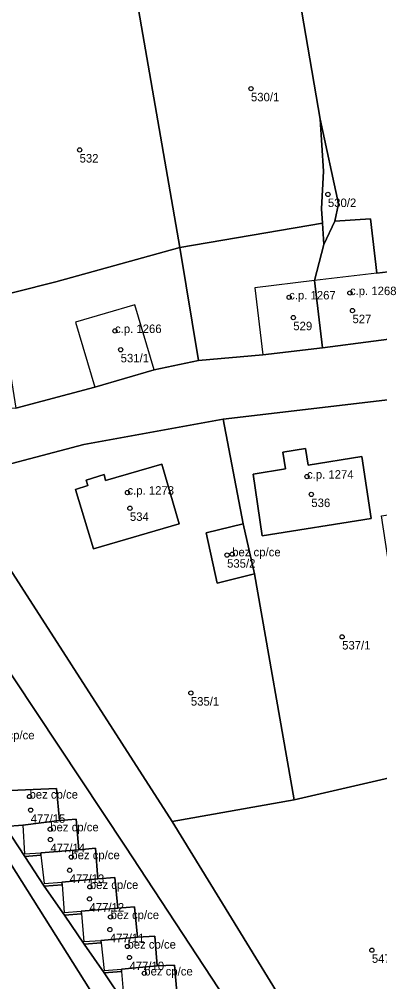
# Model space of a CAD drawing. Extents: x -878211 to -870363, y -1058464 to -1052522.
# Drawn here: x -874320.9 to -874278.3, y -1056539.1 to -1056425.6 of the extents above; entities that cross this region are included whole.
import ezdxf

# ---------------------------------------------------------------- set-up
doc = ezdxf.new("R2010")
doc.units = 0
for name, color, linetype in [('Definiční body', 7, 'Continuous'), ('Polygon budovy', 7, 'Continuous'), ('Polygon parcely', 7, 'Continuous')]:
    doc.layers.add(name, color=color, linetype=linetype)

msp = doc.modelspace()

# ---------------------------------------------------------------- linework, layer by layer
at = {"layer": 'Definiční body'}
for centre in [(-874293.51, -1056433.77994), (-874313.75, -1056440.99994), (-874284.42, -1056446.24994), (-874289, -1056458.38994), (-874281.82, -1056457.87994), (-874288.51, -1056460.77994), (-874281.52, -1056459.94994), (-874309.57, -1056462.34994), (-874308.9, -1056464.56994), (-874286.89, -1056479.52994), (-874308.1, -1056481.41994), (-874286.38, -1056481.63994), (-874307.81, -1056483.26994), (-874296.33, -1056488.78994), (-874295.73, -1056488.68994), (-874282.74, -1056498.43994), (-874300.61, -1056505.05994), (-874319.67, -1056517.26994), (-874319.53, -1056518.87994), (-874317.22, -1056521.12994), (-874317.2, -1056522.34994), (-874314.73, -1056524.41994), (-874314.93, -1056525.96994), (-874312.54, -1056527.92994), (-874312.58, -1056529.34994), (-874310.09, -1056531.47994), (-874310.18, -1056532.96994), (-874308.1, -1056534.95994), (-874279.23, -1056535.39994), (-874307.86, -1056536.25994), (-874306.11, -1056538.12994)]:
    msp.add_circle(centre, 0.25, dxfattribs=at)
at = {"layer": 'Polygon budovy'}
for points in [[(-874286, -1056456.39), (-874285.05, -1056464.33), (-874273.03, -1056462.79), (-874273.97, -1056454.98), (-874278.64, -1056455.53)], [(-874293.04, -1056457.26), (-874292.09, -1056465.18), (-874285.05, -1056464.33), (-874286, -1056456.39)], [(-874314.23, -1056461.33), (-874311.94, -1056468.99), (-874304.96, -1056466.94), (-874307.24, -1056459.26)], [(-874293.24, -1056479.25), (-874292.19, -1056486.52), (-874279.3, -1056484.47), (-874280.42, -1056477.18), (-874286.75, -1056478.2), (-874287.06, -1056476.23), (-874289.75, -1056476.65), (-874289.44, -1056478.62)], [(-874314.23, -1056481.04), (-874312.12, -1056488.07), (-874301.99, -1056485.09), (-874304.05, -1056478.05), (-874310.68, -1056479.98), (-874310.86, -1056479.3), (-874312.98, -1056479.94), (-874312.79, -1056480.6)], [(-874298.81, -1056486.15), (-874297.52, -1056492.1), (-874293.11, -1056491), (-874294.43, -1056485.09)], [(-874322.88, -1056516.61), (-874322.55, -1056520.79), (-874320.47, -1056520.64), (-874316.13, -1056520.09), (-874316.48, -1056516.31)], [(-874316.13, -1056520.09), (-874320.47, -1056520.64), (-874320.25, -1056524.04), (-874318.35, -1056523.91), (-874313.86, -1056523.55), (-874314.15, -1056519.95)], [(-874318.35, -1056523.91), (-874318.35, -1056524.2), (-874317.95, -1056527.53), (-874315.85, -1056527.37), (-874311.58, -1056526.99), (-874311.88, -1056523.38), (-874313.86, -1056523.55)], [(-874311.58, -1056526.99), (-874315.85, -1056527.37), (-874315.83, -1056527.67), (-874315.58, -1056530.95), (-874313.56, -1056530.8), (-874309.25, -1056530.44), (-874309.58, -1056526.83)], [(-874313.56, -1056530.8), (-874313.54, -1056531.1), (-874313.24, -1056534.39), (-874311.23, -1056534.25), (-874306.9, -1056533.88), (-874307.25, -1056530.29), (-874309.25, -1056530.44)], [(-874311.23, -1056534.25), (-874311.21, -1056534.54), (-874310.87, -1056537.78), (-874308.81, -1056537.63), (-874304.61, -1056537.26), (-874304.88, -1056533.75), (-874306.9, -1056533.88)], [(-874308.79, -1056537.93), (-874308.53, -1056541.23), (-874306.55, -1056541.15), (-874302.23, -1056540.78), (-874302.55, -1056537.15), (-874304.61, -1056537.26), (-874308.81, -1056537.63)]]:
    msp.add_lwpolyline(points, close=True, dxfattribs=at)
at = {"layer": 'Polygon parcely'}
for points in [[(-874285.32, -1056437.38), (-874283.19, -1056447.35), (-874283.6, -1056449.41), (-874279.38, -1056449.12), (-874278.64, -1056455.53), (-874273.97, -1056454.98), (-874273.03, -1056462.79), (-874265.57, -1056461.73), (-874269.29, -1056411.59), (-874276.32, -1056412.34), (-874281.31, -1056413.21), (-874288.94, -1056416.24)], [(-874285.17, -1056447.96), (-874284.95, -1056443.5), (-874285.32, -1056437.38), (-874288.94, -1056416.24), (-874307.26, -1056421.69), (-874301.92, -1056452.52), (-874285.06, -1056449.66)], [(-874307.26, -1056421.69), (-874328.21, -1056423.41), (-874322.92, -1056455.59), (-874323.82, -1056455.82), (-874323.42, -1056458.31), (-874321.4, -1056457.79), (-874316.56, -1056456.56), (-874301.92, -1056452.52)], [(-874284.9, -1056452.15), (-874283.6, -1056449.41), (-874283.19, -1056447.35), (-874285.32, -1056437.38), (-874284.95, -1056443.5), (-874285.17, -1056447.96), (-874285.06, -1056449.66)], [(-874284.9, -1056452.15), (-874286, -1056456.39), (-874285.05, -1056464.33), (-874273.03, -1056462.79), (-874273.97, -1056454.98), (-874278.64, -1056455.53), (-874279.38, -1056449.12), (-874283.6, -1056449.41)], [(-874284.9, -1056452.15), (-874285.06, -1056449.66), (-874301.92, -1056452.52), (-874299.71, -1056465.83), (-874292.09, -1056465.18), (-874285.05, -1056464.33), (-874286, -1056456.39)], [(-874321.4, -1056457.79), (-874323.42, -1056458.31), (-874321.3, -1056471.47), (-874311.94, -1056468.99), (-874304.96, -1056466.94), (-874299.71, -1056465.83), (-874301.92, -1056452.52), (-874316.56, -1056456.56)], [(-874276.6, -1056494), (-874278.1, -1056484.17), (-874273.86, -1056483.53), (-874275.15, -1056476.36), (-874276.36, -1056470.37), (-874296.79, -1056472.76), (-874294.43, -1056485.09), (-874293.11, -1056491), (-874288.39, -1056517.65), (-874273.55, -1056514.26), (-874268.01, -1056512.9), (-874272.05, -1056493.33)], [(-874297.52, -1056492.1), (-874298.81, -1056486.15), (-874294.43, -1056485.09), (-874296.79, -1056472.76), (-874313.25, -1056475.76), (-874328.23, -1056479.69), (-874326.64, -1056483.24), (-874302.81, -1056520.2), (-874288.39, -1056517.65), (-874293.11, -1056491)], [(-874280.42, -1056477.18), (-874286.75, -1056478.2), (-874287.06, -1056476.23), (-874289.75, -1056476.65), (-874289.44, -1056478.62), (-874293.24, -1056479.25), (-874292.19, -1056486.52), (-874279.3, -1056484.47)], [(-874280.42, -1056477.18), (-874279.3, -1056484.47), (-874292.19, -1056486.52), (-874293.24, -1056479.25), (-874289.44, -1056478.62), (-874289.75, -1056476.65), (-874287.06, -1056476.23), (-874286.75, -1056478.2)], [(-874314.23, -1056481.04), (-874312.12, -1056488.07), (-874301.99, -1056485.09), (-874304.05, -1056478.05), (-874310.68, -1056479.98), (-874310.86, -1056479.3), (-874312.98, -1056479.94), (-874312.79, -1056480.6)], [(-874314.23, -1056481.04), (-874312.79, -1056480.6), (-874312.98, -1056479.94), (-874310.86, -1056479.3), (-874310.68, -1056479.98), (-874304.05, -1056478.05), (-874301.99, -1056485.09), (-874312.12, -1056488.07)], [(-874294.43, -1056485.09), (-874298.81, -1056486.15), (-874297.52, -1056492.1), (-874293.11, -1056491)], [(-874271.27, -1056564.06), (-874271.86, -1056562.49), (-874272.17, -1056562.59), (-874274.2, -1056556.7), (-874274.34, -1056556.7), (-874275.7, -1056552.64), (-874265.35, -1056549.02), (-874263.86, -1056553.37), (-874265.09, -1056548.95), (-874273.55, -1056514.26), (-874288.39, -1056517.65), (-874302.81, -1056520.2), (-874281.34, -1056555.14), (-874274.54, -1056564.3)], [(-874316.13, -1056520.09), (-874316.48, -1056516.31), (-874322.88, -1056516.61), (-874324.72, -1056516.73), (-874322.55, -1056520.79), (-874320.47, -1056520.64)], [(-874320.47, -1056520.64), (-874322.55, -1056520.79), (-874320.23, -1056524.33), (-874318.35, -1056524.2), (-874318.35, -1056523.91), (-874313.86, -1056523.55), (-874314.15, -1056519.95), (-874316.13, -1056520.09)], [(-874320.23, -1056524.33), (-874317.92, -1056527.83), (-874315.83, -1056527.67), (-874315.85, -1056527.37), (-874311.58, -1056526.99), (-874311.88, -1056523.38), (-874313.86, -1056523.55), (-874318.35, -1056523.91), (-874318.35, -1056524.2)], [(-874315.85, -1056527.37), (-874315.83, -1056527.67), (-874317.92, -1056527.83), (-874315.55, -1056531.25), (-874313.54, -1056531.1), (-874313.56, -1056530.8), (-874309.25, -1056530.44), (-874309.58, -1056526.83), (-874311.58, -1056526.99)], [(-874313.54, -1056531.1), (-874315.55, -1056531.25), (-874313.21, -1056534.69), (-874311.21, -1056534.54), (-874311.23, -1056534.25), (-874306.9, -1056533.88), (-874307.25, -1056530.29), (-874309.25, -1056530.44), (-874313.56, -1056530.8)], [(-874306.9, -1056533.88), (-874311.23, -1056534.25), (-874311.21, -1056534.54), (-874313.21, -1056534.69), (-874310.84, -1056538.07), (-874308.79, -1056537.93), (-874308.81, -1056537.63), (-874304.61, -1056537.26), (-874304.88, -1056533.75)], [(-874308.79, -1056537.93), (-874310.84, -1056538.07), (-874308.51, -1056541.53), (-874306.54, -1056541.45), (-874306.55, -1056541.15), (-874302.23, -1056540.78), (-874302.55, -1056537.15), (-874304.61, -1056537.26), (-874308.81, -1056537.63)]]:
    msp.add_lwpolyline(points, close=True, dxfattribs=at)
for points in [[(-874374.27, -1056421.51), (-874364.19, -1056438.09), (-874334.57, -1056483.76), (-874308.37, -1056523.13), (-874269.31, -1056582.53)], [(-874274.54, -1056564.3), (-874281.34, -1056555.14), (-874302.81, -1056520.2), (-874326.64, -1056483.24), (-874328.23, -1056479.69), (-874334.9, -1056469.3), (-874347.77, -1056449.81), (-874358.83, -1056429.38), (-874355.4, -1056424.52)], [(-874269.31, -1056582.53), (-874308.37, -1056523.13), (-874334.57, -1056483.76), (-874364.19, -1056438.09), (-874370.01, -1056432.66), (-874371.12, -1056433.98), (-874373.43, -1056437.7), (-874374.51, -1056440.86), (-874365.05, -1056457.11), (-874357.66, -1056452.3), (-874349.38, -1056465.01), (-874349.37, -1056465.41), (-874354.76, -1056465.71), (-874356.24, -1056463.46), (-874359.52, -1056465.6), (-874291.5, -1056573.37), (-874282.53, -1056587.29), (-874281.7, -1056588.08), (-874280.88, -1056588.76), (-874279.96, -1056589.37), (-874279, -1056589.96), (-874278.23, -1056590.45)], [(-874273.03, -1056462.79), (-874285.05, -1056464.33), (-874292.09, -1056465.18), (-874299.71, -1056465.83), (-874304.96, -1056466.94), (-874311.94, -1056468.99), (-874321.3, -1056471.47), (-874331.21, -1056471.74), (-874334.9, -1056469.3), (-874328.23, -1056479.69), (-874313.25, -1056475.76), (-874296.79, -1056472.76), (-874276.36, -1056470.37)], [(-874278.23, -1056590.45), (-874279, -1056589.96), (-874279.96, -1056589.37), (-874280.88, -1056588.76), (-874281.7, -1056588.08), (-874282.53, -1056587.29), (-874291.5, -1056573.37), (-874359.52, -1056465.6)], [(-874308.51, -1056541.53), (-874310.84, -1056538.07), (-874313.21, -1056534.69), (-874315.55, -1056531.25), (-874317.92, -1056527.83), (-874320.23, -1056524.33), (-874322.55, -1056520.79), (-874324.72, -1056516.73), (-874322.88, -1056516.61), (-874316.48, -1056516.31), (-874316.13, -1056520.09), (-874314.15, -1056519.95), (-874313.86, -1056523.55), (-874311.88, -1056523.38), (-874311.58, -1056526.99), (-874309.58, -1056526.83), (-874309.25, -1056530.44), (-874307.25, -1056530.29), (-874306.9, -1056533.88), (-874304.88, -1056533.75), (-874304.61, -1056537.26), (-874302.55, -1056537.15), (-874302.23, -1056540.78)]]:
    msp.add_lwpolyline(points, dxfattribs=at)

# ---------------------------------------------------------------- texts
at = {"layer": 'Definiční body'}
for s, p in [('530/1', (-874293.51, -1056435.269)), ('532', (-874313.75, -1056442.489)), ('530/2', (-874284.42, -1056447.739)), ('c.p. 1268', (-874281.82, -1056458.129)), ('c.p. 1267', (-874289, -1056458.639)), ('527', (-874281.52, -1056461.439)), ('c.p. 1266', (-874309.57, -1056462.6)), ('529', (-874288.51, -1056462.269)), ('531/1', (-874308.9, -1056466.059)), ('c.p. 1274', (-874286.89, -1056479.78)), ('c.p. 1273', (-874308.1, -1056481.669)), ('536', (-874286.38, -1056483.129)), ('534', (-874307.81, -1056484.759)), ('bez cp/ce', (-874295.73, -1056488.94)), ('535/2', (-874296.33, -1056490.279)), ('537/1', (-874282.74, -1056499.929)), ('535/1', (-874300.61, -1056506.549)), ('bez cp/ce', (-874324.8, -1056510.53)), ('bez cp/ce', (-874319.67, -1056517.52)), ('477/15', (-874319.53, -1056520.369)), ('bez cp/ce', (-874317.22, -1056521.379)), ('477/14', (-874317.2, -1056523.839)), ('bez cp/ce', (-874314.73, -1056524.669)), ('477/13', (-874314.93, -1056527.459)), ('bez cp/ce', (-874312.54, -1056528.179)), ('477/12', (-874312.58, -1056530.839)), ('bez cp/ce', (-874310.09, -1056531.73)), ('477/11', (-874310.18, -1056534.459)), ('bez cp/ce', (-874308.1, -1056535.21)), ('547', (-874279.23, -1056536.889)), ('477/10', (-874307.86, -1056537.749)), ('bez cp/ce', (-874306.11, -1056538.379))]:
    msp.add_text(s, height=0.999996, dxfattribs=at).set_placement(p)

doc.saveas('drawing.dxf')
